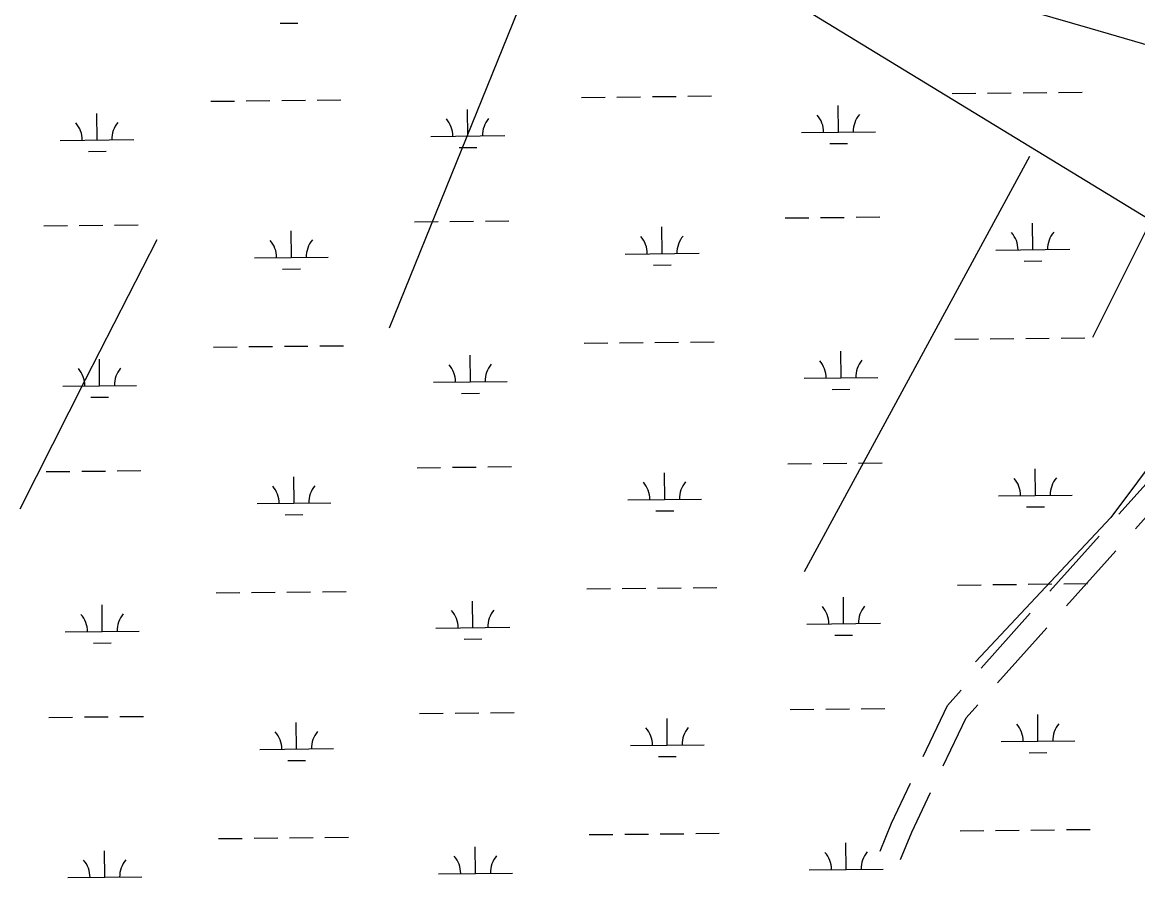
# Model space of a CAD drawing. Extents: x 3734862 to 3772949, y 391520 to 417239.
# Drawn here: x 3744100 to 3745610, y 412209 to 413367 of the extents above; entities that cross this region are included whole.
import ezdxf

# ---------------------------------------------------------------- set-up
doc = ezdxf.new("R2010")
doc.units = 0
for name, color, linetype in [('V-ROAD-CNTR', 7, 'Continuous'), ('V-TOPO-SHOR', 7, 'Continuous'), ('V-WETL-SWMP', 7, 'Continuous')]:
    doc.layers.add(name, color=color, linetype=linetype)

msp = doc.modelspace()

# ---------------------------------------------------------------- linework, layer by layer
at = {"layer": 'V-ROAD-CNTR'}
for points in [[(3745584.7, 412701), (3745625.4, 412746.4), (3745651.8, 412775.3)], [(3745607.1, 412681), (3745647.6, 412726.3), (3745674, 412755.1)], [(3745491.3, 412596.7), (3745558, 412671.2)], [(3745513.6, 412576.7), (3745580.4, 412651.2)], [(3745397.9, 412492.5), (3745464.6, 412566.9)], [(3745420.2, 412472.4), (3745486.9, 412546.9)], [(3745319.7, 412372.9), (3745352.5, 412441.8), (3745371.2, 412462.7)], [(3745346.8, 412360), (3745377.7, 412425), (3745393.5, 412442.7)], [(3745261.3, 412244.8), (3745276.7, 412282.6), (3745302.5, 412336.8)], [(3745289.1, 412233.5), (3745304.1, 412270.5), (3745329.6, 412323.9)]]:
    msp.add_lwpolyline(points, dxfattribs=at)
at = {"layer": 'V-TOPO-SHOR'}
for p, q in [((3744863.6, 413612), (3744596.6, 412952.6)), ((3744926.3, 413526.6), (3745646.9, 413086.9)), ((3745549.2, 412940.4), (3745720.2, 413282.4)), ((3745463.7, 413184.7), (3745158.4, 412622.9))]:
    msp.add_line(p, q, dxfattribs=at)
for points in [[(3745769.4, 413291.4), (3745652.7, 413326.9), (3745545.8, 413358), (3745472.1, 413379.2), (3745379.9, 413413), (3745297.6, 413444.6), (3745182.3, 413489.8), (3745090.7, 413521.5), (3744958, 413570.7), (3744895.9, 413596.2), (3744863.6, 413612), (3744829.3, 413625.3), (3744804.6, 413633.7), (3744776.7, 413642.2), (3744700.4, 413666.2), (3744645.6, 413682.8), (3744605.1, 413698.7), (3744567.7, 413713.8), (3744536.6, 413727.1), (3744501.9, 413740.4), (3744411.3, 413772.8), (3744283, 413815.9), (3744177.4, 413852.1), (3744060.4, 413899.7)], [(3745769.4, 413291.4), (3745891.2, 413245.7), (3745940, 413209.1), (3745830.1, 413038.1), (3745683.5, 412842.7), (3745573.6, 412696.1), (3745390.4, 412500.7)], [(3744282, 413072.1), (3744185.1, 412882.5), (3744096.7, 412707.6)]]:
    msp.add_lwpolyline(points, dxfattribs=at)
at = {"layer": 'V-WETL-SWMP'}
for p, q in [((3744448.9, 413365.3), (3744472.9, 413365.5)), ((3744857, 413264.9), (3744889, 413265.3)), ((3744905, 413265.4), (3744937, 413265.8)), ((3744953, 413265.9), (3744985, 413266.3)), ((3745001, 413266.4), (3745033, 413266.8)), ((3745358.9, 413270.2), (3745390.9, 413270.6)), ((3745406.9, 413270.7), (3745438.9, 413271.1)), ((3745454.9, 413271.2), (3745486.9, 413271.6)), ((3745502.9, 413271.7), (3745534.9, 413272.1)), ((3744355.2, 413259.6), (3744387.2, 413260)), ((3744403.2, 413260.1), (3744435.2, 413260.5)), ((3744451.2, 413260.6), (3744483.1, 413261)), ((3744499.1, 413261.1), (3744531.1, 413261.5)), ((3744703, 413212.6), (3744702.6, 413248.5)), ((3745204.9, 413217.9), (3745204.5, 413253.8)), ((3744201.1, 413207.2), (3744200.7, 413243.2)), ((3745154.9, 413217.3), (3745254.9, 413218.4)), ((3744151.1, 413206.7), (3744251.1, 413207.8)), ((3744653, 413212), (3744753, 413213.1)), ((3745193, 413202.3), (3745217, 413202.5)), ((3744189.3, 413191.7), (3744213.3, 413191.9)), ((3744691.2, 413197), (3744715.2, 413197.2)), ((3744630.8, 413096.4), (3744662.8, 413096.7)), ((3744678.8, 413096.9), (3744710.8, 413097.2)), ((3744726.8, 413097.4), (3744758.8, 413097.7)), ((3745132.7, 413101.7), (3745164.7, 413102)), ((3745180.7, 413102.2), (3745212.7, 413102.5)), ((3745228.7, 413102.7), (3745260.7, 413103)), ((3744128.9, 413091.1), (3744160.9, 413091.4)), ((3744176.9, 413091.6), (3744208.9, 413091.9)), ((3744224.9, 413092.1), (3744256.9, 413092.4)), ((3744464.2, 413048.2), (3744463.9, 413084.2)), ((3744966.1, 413053.5), (3744965.7, 413089.5)), ((3745468, 413058.8), (3745467.6, 413094.8)), ((3744916.1, 413052.9), (3745016.1, 413054)), ((3745418, 413058.2), (3745518, 413059.3)), ((3744414.2, 413047.6), (3744514.2, 413048.7)), ((3744954.3, 413037.9), (3744978.3, 413038.2)), ((3745456.2, 413043.2), (3745480.2, 413043.5)), ((3744452.4, 413032.6), (3744476.4, 413032.9)), ((3744860.6, 412932.3), (3744892.5, 412932.6)), ((3744908.5, 412932.8), (3744940.5, 412933.1)), ((3744956.5, 412933.3), (3744988.5, 412933.6)), ((3745004.5, 412933.8), (3745036.5, 412934.1)), ((3745362.4, 412937.6), (3745394.4, 412937.9)), ((3745410.4, 412938.1), (3745442.4, 412938.4)), ((3745458.4, 412938.6), (3745490.4, 412938.9)), ((3745506.4, 412939.1), (3745538.4, 412939.4)), ((3744358.7, 412927), (3744390.7, 412927.3)), ((3744406.7, 412927.5), (3744438.7, 412927.8)), ((3744454.7, 412928), (3744486.7, 412928.3)), ((3744502.7, 412928.5), (3744534.7, 412928.8)), ((3744706.5, 412879.9), (3744706.1, 412915.9)), ((3745208.4, 412885.2), (3745208, 412921.2)), ((3744204.6, 412874.6), (3744204.2, 412910.6)), ((3745158.4, 412884.7), (3745258.4, 412885.7)), ((3744154.6, 412874.1), (3744254.6, 412875.1)), ((3744656.5, 412879.4), (3744756.5, 412880.4)), ((3744192.8, 412859), (3744216.8, 412859.3)), ((3744694.7, 412864.3), (3744718.7, 412864.6)), ((3745196.5, 412869.6), (3745220.5, 412869.9)), ((3744682.3, 412764.2), (3744714.3, 412764.5)), ((3744730.3, 412764.7), (3744762.3, 412765.1)), ((3745136.2, 412769), (3745168.2, 412769.3)), ((3745184.2, 412769.5), (3745216.2, 412769.8)), ((3745232.2, 412770), (3745264.2, 412770.4)), ((3744132.4, 412758.4), (3744164.4, 412758.7)), ((3744180.4, 412758.9), (3744212.4, 412759.2)), ((3744228.4, 412759.4), (3744260.4, 412759.8)), ((3744467.8, 412715.5), (3744467.4, 412751.5)), ((3744634.3, 412763.7), (3744666.3, 412764)), ((3744969.6, 412720.8), (3744969.3, 412756.8)), ((3745471.5, 412726.1), (3745471.1, 412762.1)), ((3744919.6, 412720.3), (3745019.6, 412721.3)), ((3745421.5, 412725.6), (3745521.5, 412726.6)), ((3744417.8, 412715), (3744517.8, 412716)), ((3744957.8, 412705.3), (3744981.8, 412705.5)), ((3745459.7, 412710.6), (3745483.7, 412710.8)), ((3744455.9, 412700), (3744479.9, 412700.2)), ((3744864.1, 412599.6), (3744896.1, 412600)), ((3744912.1, 412600.1), (3744944.1, 412600.5)), ((3744960.1, 412600.6), (3744992.1, 412601)), ((3745008.1, 412601.1), (3745040.1, 412601.5)), ((3745365.9, 412604.9), (3745397.9, 412605.3)), ((3745413.9, 412605.4), (3745445.9, 412605.8)), ((3745461.9, 412605.9), (3745493.9, 412606.3)), ((3745509.9, 412606.4), (3745541.9, 412606.8)), ((3744362.2, 412594.3), (3744394.2, 412594.7)), ((3744410.2, 412594.8), (3744442.2, 412595.2)), ((3744458.2, 412595.3), (3744490.2, 412595.7)), ((3744506.2, 412595.8), (3744538.2, 412596.2)), ((3744710, 412547.2), (3744709.6, 412583.2)), ((3745211.9, 412552.6), (3745211.5, 412588.5)), ((3744208.1, 412541.9), (3744207.8, 412577.9)), ((3745161.9, 412552), (3745261.9, 412553.1)), ((3744158.1, 412541.4), (3744258.1, 412542.5)), ((3744660, 412546.7), (3744760, 412547.8)), ((3744196.3, 412526.4), (3744220.3, 412526.6)), ((3744698.2, 412531.7), (3744722.2, 412531.9)), ((3745200.1, 412537), (3745224.1, 412537.2)), ((3744733.8, 412432.1), (3744765.8, 412432.4)), ((3745139.7, 412436.4), (3745171.7, 412436.7)), ((3745187.7, 412436.9), (3745219.7, 412437.2)), ((3745235.7, 412437.4), (3745267.7, 412437.7)), ((3744136, 412425.7), (3744168, 412426.1)), ((3744184, 412426.3), (3744216, 412426.6)), ((3744232, 412426.8), (3744264, 412427.1)), ((3744471.3, 412382.9), (3744470.9, 412418.9)), ((3744637.8, 412431.1), (3744669.8, 412431.4)), ((3744685.8, 412431.6), (3744717.8, 412431.9)), ((3744973.2, 412388.2), (3744972.8, 412424.2)), ((3745475, 412393.5), (3745474.7, 412429.5)), ((3744923.2, 412387.6), (3745023.2, 412388.7)), ((3745425, 412392.9), (3745525, 412394)), ((3744421.3, 412382.3), (3744521.3, 412383.4)), ((3744961.3, 412372.6), (3744985.3, 412372.9)), ((3745463.2, 412377.9), (3745487.2, 412378.2)), ((3744459.4, 412367.3), (3744483.4, 412367.6)), ((3744867.6, 412267), (3744899.6, 412267.3)), ((3744915.6, 412267.5), (3744947.6, 412267.8)), ((3744963.6, 412268), (3744995.6, 412268.3)), ((3745011.6, 412268.5), (3745043.6, 412268.8)), ((3745369.5, 412272.3), (3745401.5, 412272.6)), ((3745417.5, 412272.8), (3745449.5, 412273.1)), ((3745465.5, 412273.3), (3745497.5, 412273.6)), ((3745513.5, 412273.8), (3745545.5, 412274.1)), ((3744365.7, 412261.7), (3744397.7, 412262)), ((3744413.7, 412262.2), (3744445.7, 412262.5)), ((3744461.7, 412262.7), (3744493.7, 412263)), ((3744509.7, 412263.2), (3744541.7, 412263.5)), ((3745215.4, 412219.9), (3745215, 412255.9)), ((3744211.7, 412209.3), (3744211.3, 412245.3)), ((3744713.5, 412214.6), (3744713.2, 412250.6)), ((3744161.7, 412208.8), (3744261.7, 412209.8)), ((3744663.5, 412214.1), (3744763.5, 412215.1)), ((3745165.4, 412219.4), (3745265.4, 412220.4))]:
    msp.add_line(p, q, dxfattribs=at)
for centre, start, end in [((3744647.7, 413212.4), 359.8334, 41.377), ((3744758.2, 413213.6), 139.8333, 181.377), ((3745149.6, 413217.7), 359.8334, 41.377), ((3745260.1, 413218.9), 139.8333, 181.377), ((3744145.9, 413207.1), 359.8334, 41.377), ((3744256.3, 413208.3), 139.8333, 181.377), ((3745412.8, 413058.7), 359.8334, 41.377), ((3745523.2, 413059.8), 139.8333, 181.377), ((3744409, 413048.1), 359.8334, 41.377), ((3744519.5, 413049.2), 139.8333, 181.377), ((3744910.9, 413053.4), 359.8334, 41.377), ((3745021.4, 413054.5), 139.8333, 181.377), ((3744651.3, 412879.8), 359.8334, 41.377), ((3744761.7, 412881), 139.8333, 181.377), ((3745153.1, 412885.1), 359.8334, 41.377), ((3745263.6, 412886.3), 139.8333, 181.377), ((3744149.4, 412874.5), 359.8334, 41.377), ((3744259.9, 412875.7), 139.8333, 181.377), ((3745416.3, 412726), 359.8334, 41.377), ((3745526.8, 412727.2), 139.8333, 181.377), ((3744412.5, 412715.4), 359.8334, 41.377), ((3744523, 412716.6), 139.8333, 181.377), ((3744914.4, 412720.7), 359.8334, 41.377), ((3745024.9, 412721.9), 139.8333, 181.377), ((3744654.8, 412547.1), 359.8334, 41.377), ((3744765.3, 412548.3), 139.8333, 181.377), ((3745156.7, 412552.4), 359.8334, 41.377), ((3745267.1, 412553.6), 139.8333, 181.377), ((3744152.9, 412541.8), 359.8334, 41.377), ((3744263.4, 412543), 139.8333, 181.377), ((3745530.3, 412394.5), 139.8333, 181.377), ((3744416, 412382.8), 359.8334, 41.377), ((3744526.5, 412383.9), 139.8333, 181.377), ((3744917.9, 412388.1), 359.8334, 41.377), ((3745028.4, 412389.2), 139.8333, 181.377), ((3745419.8, 412393.4), 359.8334, 41.377), ((3744658.3, 412214.5), 359.8334, 41.377), ((3744768.8, 412215.7), 139.8333, 181.377), ((3745160.2, 412219.8), 359.8334, 41.377), ((3745270.7, 412221), 139.8333, 181.377), ((3744156.4, 412209.2), 359.8334, 41.377), ((3744266.9, 412210.4), 139.8333, 181.377)]:
    msp.add_arc(centre, 35.2, start, end, dxfattribs=at)

doc.saveas('drawing.dxf')
